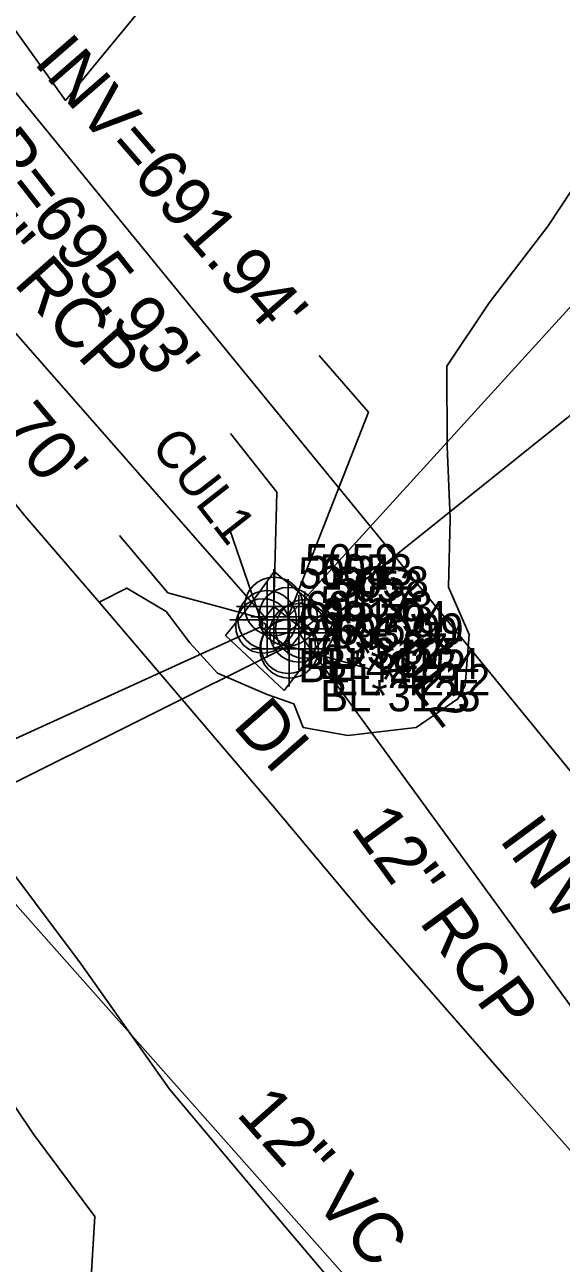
# Model space of a CAD drawing. Extents: x 1516784 to 1522736, y 634838 to 639369.
# Drawn here: x 1520871.7 to 1520914.7, y 637465.2 to 637564.3 of the extents above; entities that cross this region are included whole.
import ezdxf

# ---------------------------------------------------------------- set-up
doc = ezdxf.new("R2010")
doc.units = 0
for name, color, linetype in [('COGO Default Point Number', 7, 'Continuous'), ('Exist Environmental Wetland Boundary Cogo Point CELL', 7, 'Continuous'), ('Exist Hydro Swamp or Marsh Text', 7, 'Continuous'), ('Exist Other Culture Located Object CELL', 7, 'Continuous'), ('Exist Right of Way Line', 7, 'Continuous'), ('Exist Structure Major Deck Tunnel Box Culvert Leader', 7, 'Continuous'), ('Exist Structure Major Deck Tunnel Box Culvert Text', 7, 'Continuous'), ('Exist Structure Minor Drop Inlet', 7, 'Continuous'), ('Exist Structure Minor Drop Inlet Cogo Comment', 7, 'Continuous'), ('Exist Structure Minor Drop Inlet Cogo Elevation', 7, 'Continuous'), ('Exist Structure Minor Drop Inlet Cogo Number', 7, 'Continuous'), ('Exist Structure Minor Drop Inlet Cogo Point CELL', 7, 'Continuous'), ('Exist Structure Minor Drop Inlet Leader', 7, 'Continuous'), ('Exist Structure Minor Drop Inlet Text', 7, 'Continuous'), ('Exist Structure Minor Drop Inlet Top Elevation', 7, 'Continuous'), ('Exist Structure Minor Paved Ditch or Gutter', 7, 'Continuous'), ('Exist Structure Minor Pipes RCP 12 Inch', 7, 'Continuous'), ('Exist Structure Minor Pipes RCP 12 Inch Cogo Comment', 7, 'Continuous'), ('Exist Structure Minor Pipes RCP 12 Inch Cogo Number', 7, 'Continuous'), ('Exist Structure Minor Pipes RCP 12 Inch Cogo Point CELL', 7, 'Continuous'), ('Exist Structure Minor Pipes RCP 12 Inch Invert', 7, 'Continuous'), ('Exist Structure Minor Pipes RCP 12 Inch Leader', 7, 'Continuous'), ('Exist Structure Minor Pipes RCP 12 Inch Text', 7, 'Continuous'), ('Exist Structure Minor Pipes RCP 15 Inch', 7, 'Continuous'), ('Exist Structure Minor Pipes RCP 15 Inch Cogo Comment', 7, 'Continuous'), ('Exist Structure Minor Pipes RCP 15 Inch Cogo Elevation', 7, 'Continuous'), ('Exist Structure Minor Pipes RCP 15 Inch Cogo Number', 7, 'Continuous'), ('Exist Structure Minor Pipes RCP 15 Inch Cogo Point CELL', 7, 'Continuous'), ('Exist Structure Minor Pipes RCP 15 Inch Invert', 7, 'Continuous'), ('Exist Structure Minor Pipes RCP 15 Inch Leader', 7, 'Continuous'), ('Exist Structure Minor Pipes RCP 15 Inch Text', 7, 'Continuous'), ('Exist Structure Minor Pipes RCP 24 Inch', 7, 'Continuous'), ('Exist Structure Minor Pipes RCP 24 Inch Cogo Comment', 7, 'Continuous'), ('Exist Structure Minor Pipes RCP 24 Inch Cogo Elevation', 7, 'Continuous'), ('Exist Structure Minor Pipes RCP 24 Inch Cogo Number', 7, 'Continuous'), ('Exist Structure Minor Pipes RCP 24 Inch Cogo Point CELL', 7, 'Continuous'), ('Exist Structure Minor Pipes RCP 24 Inch Invert', 7, 'Continuous'), ('Exist Structure Minor Pipes RCP 24 Inch Leader', 7, 'Continuous'), ('Exist Utilities Sanitary Sewer UG Line', 7, 'Continuous'), ('Exist Utilities Sanitary Sewer UG Line Text', 7, 'Continuous'), ('Exist Vegetation Woods Line', 7, 'Continuous'), ('Scratch_Level_5', 7, 'Continuous')]:
    doc.layers.add(name, color=color, linetype=linetype)

msp = doc.modelspace()

# ---------------------------------------------------------------- linework, layer by layer
at = {"layer": 'COGO Default Point Number'}
for points in [[(1520860.56, 637538.814), (1520871.704, 637525.037)], [(1520939.3, 637445.755), (1520934.739, 637450.603), (1520925.494, 637461.979), (1520920.174, 637468.829), (1520910.457, 637479.816), (1520899.264, 637492.62), (1520891.56, 637501.822), (1520877.646, 637518.119), (1520871.704, 637525.037)], [(1520922.2, 637435.255), (1520914.318, 637442.725), (1520910.451, 637447.058), (1520900.484, 637458.785), (1520891.13, 637469.818), (1520883.284, 637479.163), (1520876.203, 637489.146), (1520868.698, 637499.115), (1520859.069, 637512.34)]]:
    msp.add_lwpolyline(points, dxfattribs=at)
at = {"layer": 'Exist Environmental Wetland Boundary Cogo Point CELL'}
for points in [[(1520877.646, 637518.119), (1520879.857, 637519.251), (1520883.03, 637517.36), (1520884.914, 637514.877), (1520887.137, 637512.449), (1520891.111, 637510.719), (1520893.254, 637509.987), (1520893.987, 637508.099), (1520897.58, 637507.449), (1520903.051, 637508.09), (1520906.369, 637510.386), (1520906.96, 637511.46), (1520907.289, 637515.544), (1520905.638, 637519.327), (1520905.753, 637524.803), (1520905.525, 637530.595), (1520905.502, 637536.998), (1520908.88, 637542.083), (1520913.61, 637548.241), (1520916.421, 637552.488)], [(1520914.318, 637442.725), (1520910.12, 637443.77), (1520905.896, 637447.039), (1520903.225, 637448.569), (1520897.752, 637450.449), (1520894.444, 637450.823), (1520888.458, 637449.889), (1520882.732, 637455.675), (1520879.309, 637459.481), (1520876.943, 637462.786), (1520877.294, 637468.961), (1520872.408, 637475.557), (1520868.124, 637481.858), (1520868.512, 637486.465), (1520868.912, 637492.957), (1520868.912, 637496.075), (1520868.698, 637499.115)]]:
    msp.add_lwpolyline(points, dxfattribs=at)
at = {"layer": 'Exist Hydro Swamp or Marsh Text'}
for p, q in [((1520854.596, 637499.746), (1520890.767, 637516.219)), ((1520892.793, 637514.589), (1520856.924, 637496.729))]:
    msp.add_line(p, q, dxfattribs=at)
at = {"layer": 'Exist Other Culture Located Object CELL'}
for centre, radius in [((1520890.767, 637516.219), 2.18), ((1520890.767, 637516.219), 0.24), ((1520892.793, 637514.589), 2.18), ((1520892.793, 637514.589), 0.24)]:
    msp.add_circle(centre, radius, dxfattribs=at)
at = {"layer": 'Exist Right of Way Line'}
msp.add_line((1520826.075, 637613.788), (1520951.093, 637460.919), dxfattribs=at)
at = {"layer": 'Exist Structure Major Deck Tunnel Box Culvert Leader'}
for p, q in [((1520890.767, 637516.219), (1520888.079, 637523.996)), ((1520892.793, 637514.589), (1520899.251, 637512.783))]:
    msp.add_line(p, q, dxfattribs=at)
at = {"layer": 'Exist Structure Minor Drop Inlet'}
msp.add_lwpolyline([(1520892.862, 637514.385), (1520894.039, 637515.876), (1520891.648, 637517.765), (1520890.471, 637516.274)], close=True, dxfattribs=at)
at = {"layer": 'Exist Structure Minor Drop Inlet Cogo Point CELL'}
for points in [[(1520891.648, 637520.765), (1520891.648, 637514.765), (1520891.648, 637517.765), (1520894.648, 637517.765), (1520888.648, 637517.765)], [(1520894.116, 637518.973), (1520894.116, 637512.973), (1520894.116, 637515.973), (1520897.116, 637515.973), (1520891.116, 637515.973)], [(1520892.862, 637517.385), (1520892.862, 637511.385), (1520892.862, 637514.385), (1520895.862, 637514.385), (1520889.862, 637514.385)]]:
    msp.add_lwpolyline(points, dxfattribs=at)
for centre in [(1520891.648, 637517.765), (1520894.116, 637515.973), (1520892.862, 637514.385)]:
    msp.add_circle(centre, 2.344, dxfattribs=at)
at = {"layer": 'Exist Structure Minor Drop Inlet Leader'}
msp.add_lwpolyline([(1520891.648, 637517.765), (1520891.871, 637526.909), (1520888.16, 637531.623)], dxfattribs=at)
at = {"layer": 'Exist Structure Minor Paved Ditch or Gutter'}
msp.add_lwpolyline([(1520892.468, 637511.047), (1520887.774, 637515.448), (1520889.361, 637517.432), (1520890.598, 637519.076), (1520891.671, 637520.578), (1520896.538, 637516.548), (1520894.18, 637513.256), (1520892.468, 637511.047)], dxfattribs=at)
at = {"layer": 'Exist Structure Minor Pipes RCP 12 Inch'}
msp.add_line((1520930.282, 637465.371), (1520893.657, 637515.67), dxfattribs=at)
at = {"layer": 'Exist Structure Minor Pipes RCP 12 Inch Cogo Point CELL'}
msp.add_lwpolyline([(1520893.657, 637518.67), (1520893.657, 637512.67), (1520893.657, 637515.67), (1520896.657, 637515.67), (1520890.657, 637515.67)], dxfattribs=at)
msp.add_circle((1520893.657, 637515.67), 2.344, dxfattribs=at)
at = {"layer": 'Exist Structure Minor Pipes RCP 12 Inch Leader'}
msp.add_lwpolyline([(1520893.657, 637515.67), (1520916.974, 637534.344), (1520920.792, 637529.715)], dxfattribs=at)
at = {"layer": 'Exist Structure Minor Pipes RCP 15 Inch'}
msp.add_line((1520891.108, 637516.714), (1520855.855, 637556.812), dxfattribs=at)
at = {"layer": 'Exist Structure Minor Pipes RCP 15 Inch Cogo Point CELL'}
msp.add_lwpolyline([(1520891.108, 637519.714), (1520891.108, 637513.714), (1520891.108, 637516.714), (1520894.108, 637516.714), (1520888.108, 637516.714)], dxfattribs=at)
msp.add_circle((1520891.108, 637516.714), 2.344, dxfattribs=at)
at = {"layer": 'Exist Structure Minor Pipes RCP 15 Inch Leader'}
msp.add_lwpolyline([(1520891.108, 637516.714), (1520883.154, 637518.866), (1520879.283, 637523.45)], dxfattribs=at)
at = {"layer": 'Exist Structure Minor Pipes RCP 24 Inch'}
msp.add_line((1520892.798, 637516.959), (1521109.325, 637754.626), dxfattribs=at)
at = {"layer": 'Exist Structure Minor Pipes RCP 24 Inch Cogo Point CELL'}
msp.add_lwpolyline([(1520892.798, 637519.959), (1520892.798, 637513.959), (1520892.798, 637516.959), (1520895.798, 637516.959), (1520889.798, 637516.959)], dxfattribs=at)
msp.add_circle((1520892.798, 637516.959), 2.344, dxfattribs=at)
at = {"layer": 'Exist Structure Minor Pipes RCP 24 Inch Leader'}
msp.add_lwpolyline([(1520892.798, 637516.959), (1520899.215, 637533.33), (1520895.284, 637537.863)], dxfattribs=at)
at = {"layer": 'Exist Utilities Sanitary Sewer UG Line'}
msp.add_line((1521113.248, 637221.072), (1520844.481, 637523.745), dxfattribs=at)
at = {"layer": 'Exist Vegetation Woods Line'}
msp.add_lwpolyline([(1520914.977, 637580.376), (1520909.902, 637577.959), (1520895.881, 637588.648), (1520884.648, 637592.617), (1520889.404, 637574.095), (1520883.698, 637568.875), (1520874.954, 637558.27), (1520860.162, 637578.911), (1520850.896, 637584.64), (1520822.716, 637618.34), (1520793.328, 637652.535), (1520770.306, 637681.215), (1520767.23, 637685.402), (1520765.247, 637689.727), (1520764.122, 637693.769), (1520763.423, 637701.139)], dxfattribs=at)

# ---------------------------------------------------------------- texts
at = {"layer": 'Exist Structure Major Deck Tunnel Box Culvert Text'}
for s, p in [('CUL1', (1520881.714, 637530.575)), ('CUL2', (1520898.961, 637515.976))]:
    msp.add_text(s, height=3, rotation=307.99874, dxfattribs=at).set_placement(p)
at = {"layer": 'Exist Structure Minor Drop Inlet Cogo Comment'}
for s, p in [('EL*3125', (1520894.148, 637512.765)), ('BL*3125', (1520895.362, 637509.385))]:
    msp.add_text(s, height=2.5, dxfattribs=at).set_placement(p)
at = {"layer": 'Exist Structure Minor Drop Inlet Cogo Elevation'}
for s, p in [('695.93', (1520894.148, 637516.515)), ('695.99', (1520896.616, 637514.723)), ('695.97', (1520895.362, 637513.135))]:
    msp.add_text(s, height=2.5, dxfattribs=at).set_placement(p)
at = {"layer": 'Exist Structure Minor Drop Inlet Cogo Number'}
for s, p in [('5059', (1520894.148, 637520.265)), ('5058', (1520896.616, 637518.473)), ('5057', (1520895.362, 637516.885))]:
    msp.add_text(s, height=2.5, dxfattribs=at).set_placement(p)
at = {"layer": 'Exist Structure Minor Drop Inlet Text'}
msp.add_text('DI', height=4, rotation=311.28875, dxfattribs=at).set_placement((1520888.259, 637508.215))
at = {"layer": 'Exist Structure Minor Drop Inlet Top Elevation'}
msp.add_text("TOP=695.93'", height=4, rotation=308.20495, dxfattribs=at).set_placement((1520863.339, 637559.925))
at = {"layer": 'Exist Structure Minor Pipes RCP 12 Inch Cogo Comment'}
for s, p in [('693.90', (1520896.157, 637514.42)), ('EL*4212', (1520896.157, 637510.67))]:
    msp.add_text(s, height=2.5, dxfattribs=at).set_placement(p)
at = {"layer": 'Exist Structure Minor Pipes RCP 12 Inch Cogo Number'}
msp.add_text('5052', height=2.5, dxfattribs=at).set_placement((1520896.157, 637518.17))
at = {"layer": 'Exist Structure Minor Pipes RCP 12 Inch Invert'}
msp.add_text("INV=695.40'", height=4, rotation=306.38986, dxfattribs=at).set_placement((1520909.614, 637499.133))
at = {"layer": 'Exist Structure Minor Pipes RCP 12 Inch Text'}
msp.add_text('12" RCP', height=4, rotation=306.06007, dxfattribs=at).set_placement((1520897.719, 637500.066))
at = {"layer": 'Exist Structure Minor Pipes RCP 15 Inch Cogo Comment'}
msp.add_text('BL*4215', height=2.5, dxfattribs=at).set_placement((1520893.608, 637511.714))
at = {"layer": 'Exist Structure Minor Pipes RCP 15 Inch Cogo Elevation'}
msp.add_text('693.70', height=2.5, dxfattribs=at).set_placement((1520893.608, 637515.464))
at = {"layer": 'Exist Structure Minor Pipes RCP 15 Inch Cogo Number'}
msp.add_text('5054', height=2.5, dxfattribs=at).set_placement((1520893.608, 637519.214))
at = {"layer": 'Exist Structure Minor Pipes RCP 15 Inch Invert'}
msp.add_text("INV=693.70'", height=4, rotation=310.18094, dxfattribs=at).set_placement((1520854.964, 637549.147))
at = {"layer": 'Exist Structure Minor Pipes RCP 15 Inch Text'}
msp.add_text('15" RCP', height=4, rotation=311.321, dxfattribs=at).set_placement((1520864.561, 637550.592))
at = {"layer": 'Exist Structure Minor Pipes RCP 24 Inch Cogo Comment'}
msp.add_text('BL*4224', height=2.5, dxfattribs=at).set_placement((1520895.298, 637511.959))
at = {"layer": 'Exist Structure Minor Pipes RCP 24 Inch Cogo Elevation'}
msp.add_text('691.94', height=2.5, dxfattribs=at).set_placement((1520895.298, 637515.709))
at = {"layer": 'Exist Structure Minor Pipes RCP 24 Inch Cogo Number'}
msp.add_text('5053', height=2.5, dxfattribs=at).set_placement((1520895.298, 637519.459))
at = {"layer": 'Exist Structure Minor Pipes RCP 24 Inch Invert'}
msp.add_text("INV=691.94'", height=4, rotation=310.93274, dxfattribs=at).set_placement((1520872.322, 637561.287))
at = {"layer": 'Exist Utilities Sanitary Sewer UG Line Text'}
msp.add_text('12" VC', height=4, rotation=311.60438, dxfattribs=at).set_placement((1520888.553, 637477.126))
at = {"layer": 'Scratch_Level_5'}
msp.add_text('COLUMN LOCATION', height=500, rotation=335.03733, dxfattribs=at).set_placement((1516680.966, 637558.941))

doc.saveas('drawing.dxf')
